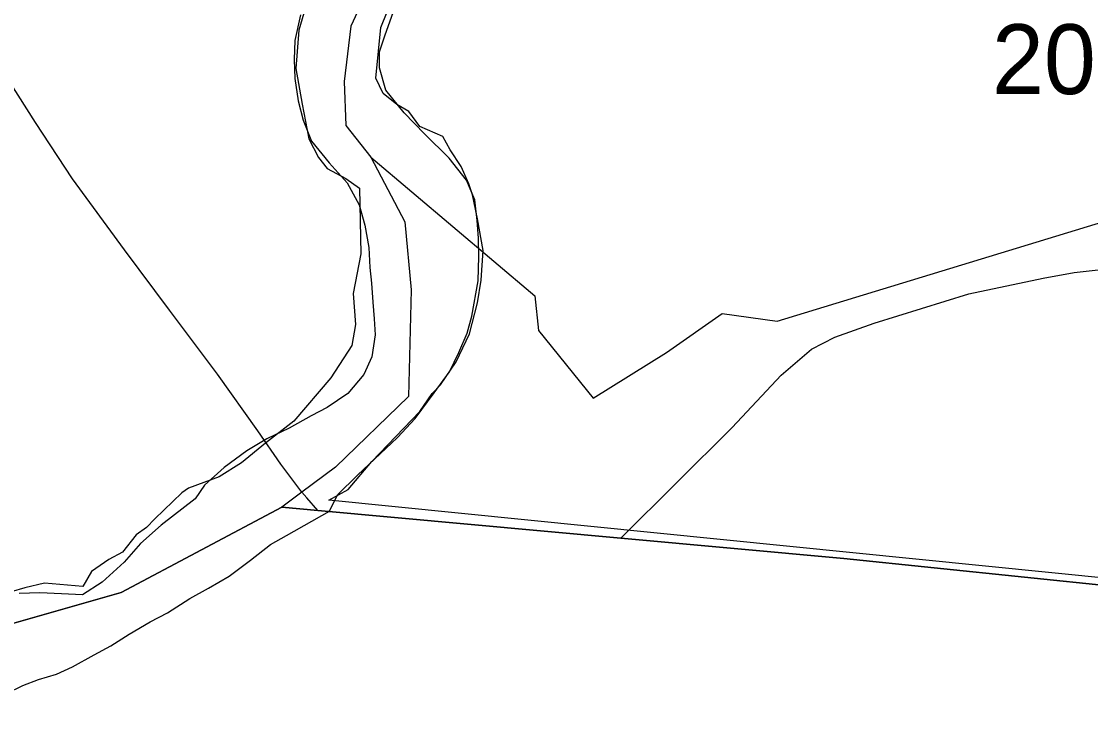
# Model space of a CAD drawing. Extents: x 0 to 34, y -2.3 to 22.
# Drawn here: x 6.175 to 6.815, y 14.765 to 15.19 of the extents above; entities that cross this region are included whole.
import ezdxf

# ---------------------------------------------------------------- set-up
doc = ezdxf.new("R2010")
doc.units = 0
for name, color, linetype in [('GM_X_Adjacent_County', 7, 'Continuous'), ('GM_X_Corporation', 7, 'Continuous'), ('GM_X_County', 7, 'Continuous'), ('GM_X_County_Road', 7, 'Continuous'), ('GM_X_Major_River', 7, 'Continuous'), ('GM_X_Section', 7, 'Continuous'), ('GM_X_Section_Text', 7, 'Continuous'), ('GM_X_Township', 7, 'Continuous'), ('GM_X_US_Route', 7, 'Continuous')]:
    doc.layers.add(name, color=color, linetype=linetype)

msp = doc.modelspace()

# ---------------------------------------------------------------- linework, layer by layer
at = {"layer": 'GM_X_Adjacent_County'}
for p, q in [((6.33074, 14.89907), (6.23436, 14.84781)), ((6.35233, 14.8971), (6.33074, 14.89907)), ((6.53399, 14.88052), (6.35233, 14.8971)), ((6.66753, 14.86833), (6.53399, 14.88052)), ((7.01325, 14.83242), (6.66753, 14.86833)), ((6.23436, 14.84781), (5.94556, 14.76505))]:
    msp.add_line(p, q, dxfattribs=at)
at = {"layer": 'GM_X_Corporation'}
for p, q in [((6.38775, 15.22133), (6.37206, 15.18746)), ((6.37206, 15.18746), (6.36816, 15.1541)), ((6.36816, 15.1541), (6.36903, 15.12777)), ((6.36903, 15.12777), (6.38411, 15.10891)), ((6.38411, 15.10891), (6.48232, 15.02566)), ((6.62761, 15.01043), (6.84588, 15.07717)), ((6.48232, 15.02566), (6.4845, 15.00493)), ((6.56125, 14.99171), (6.5946, 15.01506)), ((6.5946, 15.01506), (6.62761, 15.01043)), ((6.4845, 15.00493), (6.51741, 14.96431)), ((6.51741, 14.96431), (6.56125, 14.99171))]:
    msp.add_line(p, q, dxfattribs=at)
at = {"layer": 'GM_X_County'}
for p, q in [((6.23436, 14.84781), (6.33074, 14.89907)), ((6.33074, 14.89907), (6.35233, 14.8971)), ((6.35233, 14.8971), (6.53399, 14.88052)), ((6.53399, 14.88052), (6.66753, 14.86833)), ((6.66753, 14.86833), (7.01325, 14.83242)), ((5.94556, 14.76505), (6.23436, 14.84781))]:
    msp.add_line(p, q, dxfattribs=at)
at = {"layer": 'GM_X_County_Road'}
for p, q in [((6.78703, 15.03637), (6.80561, 15.03976)), ((6.80561, 15.03976), (6.82349, 15.04173)), ((6.74237, 15.0269), (6.78703, 15.03637)), ((6.68577, 15.00937), (6.74237, 15.0269)), ((6.66216, 15.00095), (6.68577, 15.00937)), ((6.64814, 14.99376), (6.66216, 15.00095)), ((6.62995, 14.97814), (6.64814, 14.99376)), ((6.60059, 14.94678), (6.62995, 14.97814)), ((6.53399, 14.88052), (6.60059, 14.94678))]:
    msp.add_line(p, q, dxfattribs=at)
at = {"layer": 'GM_X_Major_River'}
for p, q in [((6.342, 15.19423), (6.33851, 15.17874)), ((6.39257, 15.1821), (6.39752, 15.19564)), ((6.38923, 15.17193), (6.39257, 15.1821)), ((6.33851, 15.17874), (6.33818, 15.16734)), ((6.33818, 15.16734), (6.3386, 15.15591)), ((6.38933, 15.16241), (6.38923, 15.17193)), ((6.39312, 15.14899), (6.38933, 15.16241)), ((6.3386, 15.15591), (6.34049, 15.14255)), ((6.40412, 15.13536), (6.39312, 15.14899)), ((6.34049, 15.14255), (6.34358, 15.13105)), ((6.4163, 15.12283), (6.40412, 15.13536)), ((6.34358, 15.13105), (6.34853, 15.11835)), ((6.43108, 15.10832), (6.4163, 15.12283)), ((6.34853, 15.11835), (6.35918, 15.10549)), ((6.35918, 15.10549), (6.36984, 15.09339)), ((6.44133, 15.09509), (6.43108, 15.10832)), ((6.36984, 15.09339), (6.37706, 15.08024)), ((6.44631, 15.08316), (6.44133, 15.09509)), ((6.37706, 15.08024), (6.3805, 15.06797)), ((6.44785, 15.07094), (6.44631, 15.08316)), ((6.44868, 15.06027), (6.44785, 15.07094)), ((6.3805, 15.06797), (6.38278, 15.05459)), ((6.44874, 15.04923), (6.44868, 15.06027)), ((6.38278, 15.05459), (6.38357, 15.04278)), ((6.44832, 15.03479), (6.44874, 15.04923)), ((6.38357, 15.04278), (6.38443, 15.03325)), ((6.38443, 15.03325), (6.38524, 15.02181)), ((6.44466, 15.0136), (6.44832, 15.03479)), ((6.38524, 15.02181), (6.38609, 15.0119)), ((6.44171, 15.00342), (6.44466, 15.0136)), ((6.38609, 15.0119), (6.38658, 15.00238)), ((6.38658, 15.00238), (6.38467, 14.98912)), ((6.43681, 14.99177), (6.44171, 15.00342)), ((6.38467, 14.98912), (6.3798, 14.97861)), ((6.43115, 14.98015), (6.43681, 14.99177)), ((6.3798, 14.97861), (6.37035, 14.9671)), ((6.42204, 14.96748), (6.43115, 14.98015)), ((6.37035, 14.9671), (6.35794, 14.95871)), ((6.41058, 14.95223), (6.42204, 14.96748)), ((6.35794, 14.95871), (6.3483, 14.95367)), ((6.3483, 14.95367), (6.33517, 14.94645)), ((6.39998, 14.94075), (6.41058, 14.95223)), ((6.33517, 14.94645), (6.32168, 14.94)), ((6.32168, 14.94), (6.30969, 14.93275)), ((6.37615, 14.91825), (6.39998, 14.94075)), ((6.30969, 14.93275), (6.2961, 14.92288)), ((6.2961, 14.92288), (6.28439, 14.91219)), ((6.36403, 14.90643), (6.37615, 14.91825)), ((6.28439, 14.91219), (6.27884, 14.90404)), ((6.3594, 14.89668), (6.36403, 14.90643)), ((6.27884, 14.90404), (6.25845, 14.88831)), ((6.3335, 14.88205), (6.3594, 14.89668)), ((6.25845, 14.88831), (6.24605, 14.87718)), ((6.32388, 14.87657), (6.3335, 14.88205)), ((6.24605, 14.87718), (6.23631, 14.86599)), ((6.3119, 14.86733), (6.32388, 14.87657)), ((6.23631, 14.86599), (6.22313, 14.85412)), ((6.29916, 14.85773), (6.3119, 14.86733)), ((6.22313, 14.85412), (6.21119, 14.8464)), ((6.28684, 14.8504), (6.29916, 14.85773)), ((6.18578, 14.84774), (6.17324, 14.84726)), ((6.19867, 14.84707), (6.18578, 14.84774)), ((6.21119, 14.8464), (6.19867, 14.84707)), ((6.27569, 14.84419), (6.28684, 14.8504)), ((6.26221, 14.83575), (6.27569, 14.84419)), ((6.25184, 14.83028), (6.26221, 14.83575)), ((6.23915, 14.82296), (6.25184, 14.83028)), ((6.22836, 14.81597), (6.23915, 14.82296)), ((6.21836, 14.8105), (6.22836, 14.81597)), ((6.20529, 14.80319), (6.21836, 14.8105)), ((6.1957, 14.79884), (6.20529, 14.80319)), ((6.17543, 14.79207), (6.185, 14.79566)), ((6.185, 14.79566), (6.1957, 14.79884)), ((6.16582, 14.78735), (6.17543, 14.79207))]:
    msp.add_line(p, q, dxfattribs=at)
at = {"layer": 'GM_X_Section'}
for p, q in [((6.34584, 15.20198), (6.34088, 15.18506)), ((6.39016, 15.18651), (6.39381, 15.1959)), ((6.38716, 15.15628), (6.39016, 15.18651)), ((6.34088, 15.18506), (6.33919, 15.16199)), ((6.33919, 15.16199), (6.34283, 15.14069)), ((6.39148, 15.14708), (6.38716, 15.15628)), ((6.39966, 15.14044), (6.39148, 15.14708)), ((6.34283, 15.14069), (6.34687, 15.11975)), ((6.40675, 15.13611), (6.39966, 15.14044)), ((6.41335, 15.12723), (6.40675, 15.13611)), ((6.42722, 15.12122), (6.41335, 15.12723)), ((6.34687, 15.11975), (6.35266, 15.10862)), ((6.43157, 15.11315), (6.42722, 15.12122)), ((6.43815, 15.10314), (6.43157, 15.11315)), ((6.35266, 15.10862), (6.35781, 15.10206)), ((6.44282, 15.0928), (6.43815, 15.10314)), ((6.35781, 15.10206), (6.36903, 15.0961)), ((6.36903, 15.0961), (6.37722, 15.09022)), ((6.37722, 15.09022), (6.37816, 15.0508)), ((6.44494, 15.08631), (6.44282, 15.0928)), ((6.448, 15.07184), (6.44494, 15.08631)), ((6.45132, 15.05282), (6.448, 15.07184)), ((6.45014, 15.03504), (6.45132, 15.05282)), ((6.37816, 15.0508), (6.37342, 15.02705)), ((6.44791, 15.02145), (6.45014, 15.03504)), ((6.37342, 15.02705), (6.37486, 15.00845)), ((6.4433, 15.003), (6.44791, 15.02145)), ((6.37486, 15.00845), (6.37267, 14.99601)), ((6.43531, 14.98615), (6.4433, 15.003)), ((6.37267, 14.99601), (6.36007, 14.97661)), ((6.42588, 14.97236), (6.43531, 14.98615)), ((6.36007, 14.97661), (6.33785, 14.95063)), ((6.42084, 14.96718), (6.42588, 14.97236)), ((6.41337, 14.95638), (6.42084, 14.96718)), ((6.38462, 14.92639), (6.41337, 14.95638)), ((6.33785, 14.95063), (6.32086, 14.9374)), ((6.32086, 14.9374), (6.30656, 14.92563)), ((6.30656, 14.92563), (6.2931, 14.91724)), ((6.37057, 14.90968), (6.38462, 14.92639)), ((6.2931, 14.91724), (6.27475, 14.91049)), ((6.27475, 14.91049), (6.27089, 14.90755)), ((6.27089, 14.90755), (6.2546, 14.89204)), ((6.35887, 14.90311), (6.37057, 14.90968)), ((7.11577, 14.8273), (6.35887, 14.90311)), ((6.2546, 14.89204), (6.24955, 14.88685)), ((6.24955, 14.88685), (6.24338, 14.88246)), ((6.24338, 14.88246), (6.23517, 14.87205)), ((6.23517, 14.87205), (6.22711, 14.8677)), ((6.22711, 14.8677), (6.21671, 14.86037)), ((6.21671, 14.86037), (6.21156, 14.8514)), ((6.1885, 14.85348), (6.1767, 14.85074)), ((6.21156, 14.8514), (6.1885, 14.85348)), ((6.1767, 14.85074), (6.15113, 14.84302))]:
    msp.add_line(p, q, dxfattribs=at)
at = {"layer": 'GM_X_Township'}
for p, q in [((6.38775, 15.22133), (6.37206, 15.18746)), ((6.38775, 15.22133), (6.37206, 15.18746)), ((6.37206, 15.18746), (6.36816, 15.1541)), ((6.37206, 15.18746), (6.36816, 15.1541)), ((6.36816, 15.1541), (6.36903, 15.12777)), ((6.36816, 15.1541), (6.36903, 15.12777)), ((6.36903, 15.12777), (6.38411, 15.10891)), ((6.36903, 15.12777), (6.38411, 15.10891)), ((6.38411, 15.10891), (6.4045, 15.06997)), ((6.38411, 15.10891), (6.4045, 15.06997)), ((6.4045, 15.06997), (6.40827, 15.02925)), ((6.4045, 15.06997), (6.40827, 15.02925)), ((6.40827, 15.02925), (6.40672, 14.96533)), ((6.40827, 15.02925), (6.40672, 14.96533)), ((6.40672, 14.96533), (6.36289, 14.92301)), ((6.40672, 14.96533), (6.36289, 14.92301)), ((6.36289, 14.92301), (6.34272, 14.90799)), ((6.36289, 14.92301), (6.34272, 14.90799)), ((6.34272, 14.90799), (6.33074, 14.89907)), ((6.34272, 14.90799), (6.33074, 14.89907)), ((6.33074, 14.89907), (6.23436, 14.84781)), ((6.33074, 14.89907), (6.35233, 14.8971)), ((6.35233, 14.8971), (6.53399, 14.88052)), ((6.53399, 14.88052), (6.66753, 14.86833)), ((6.66753, 14.86833), (7.01325, 14.83242)), ((6.23436, 14.84781), (5.94556, 14.76505))]:
    msp.add_line(p, q, dxfattribs=at)
at = {"layer": 'GM_X_US_Route'}
for p, q in [((6.18314, 15.12952), (6.16233, 15.16231)), ((6.20535, 15.09585), (6.18314, 15.12952)), ((6.23637, 15.05337), (6.20535, 15.09585)), ((6.26352, 15.01705), (6.23637, 15.05337)), ((6.29226, 14.9788), (6.26352, 15.01705)), ((6.31641, 14.94477), (6.29226, 14.9788)), ((6.33016, 14.92485), (6.31641, 14.94477)), ((6.34272, 14.90798), (6.33016, 14.92485)), ((6.34566, 14.90466), (6.34272, 14.90798)), ((6.35233, 14.8971), (6.34566, 14.90466))]:
    msp.add_line(p, q, dxfattribs=at)

# ---------------------------------------------------------------- texts
at = {"layer": 'GM_X_Section_Text'}
msp.add_text('20', height=0.041856, rotation=0.00001, dxfattribs=at).set_placement((6.7563, 15.14665))

doc.saveas('drawing.dxf')
